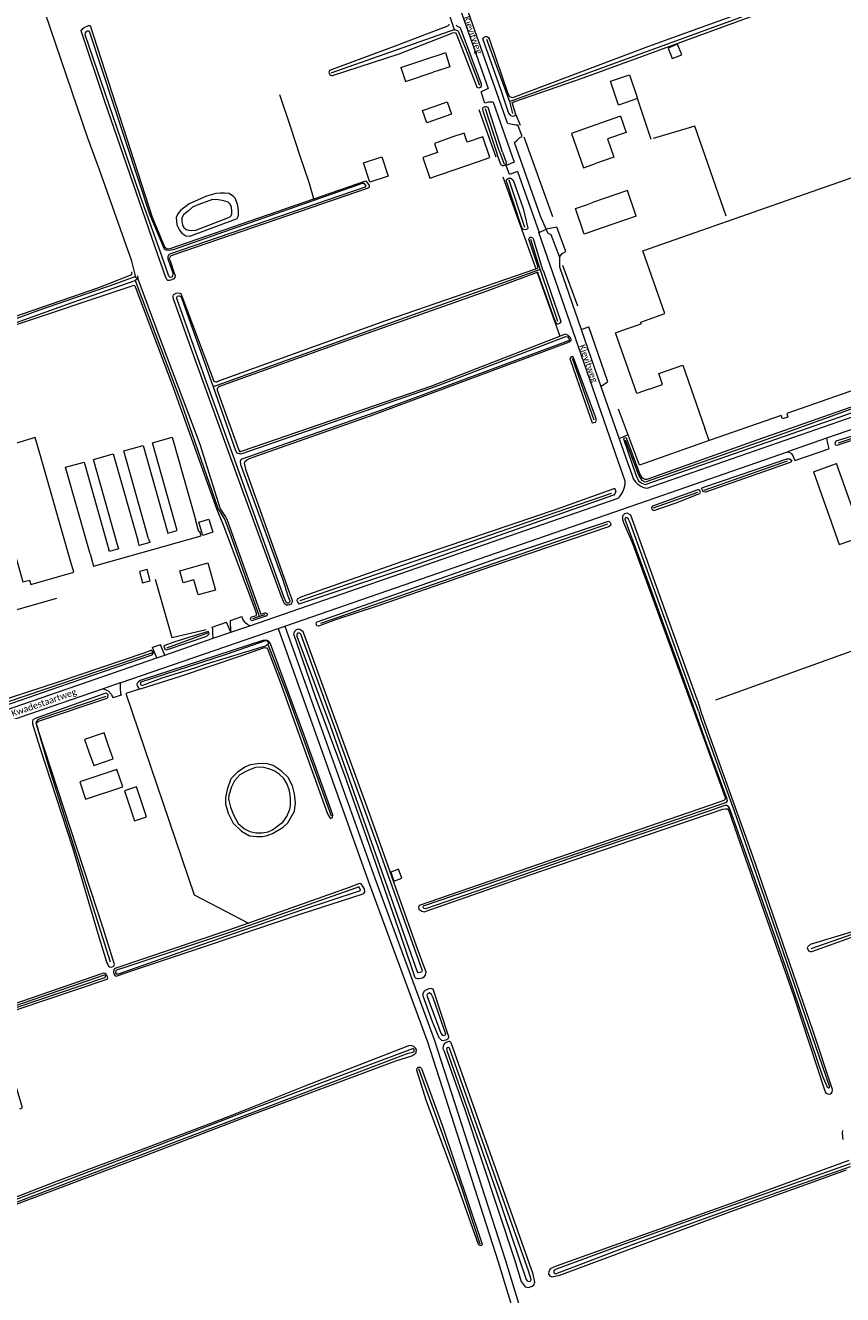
# Model space of a CAD drawing. Extents: x 177628 to 188968, y 384226 to 390673.
# Tile 307 of 393: x 183717 to 184034, y 388135 to 388627. Entities that reach past the tile are written whole.
import ezdxf

# ---------------------------------------------------------------- set-up
doc = ezdxf.new("R2010")
doc.units = 0
for name, color, linetype, lineweight in [('B01_D', 14, 'Continuous', 9), ('B01_F', 14, 'Continuous', 9), ('B01_T', 14, 'Continuous', 9), ('B02_F', 14, 'Continuous', 9), ('B02_T', 14, 'Continuous', 9), ('B04_F', 14, 'Continuous', 9), ('B11_F', 14, 'Continuous', 9), ('B11_S', 14, 'Continuous', 9), ('B14_F', 14, 'Continuous', 9), ('T02_F', 253, 'RASTER', 9), ('T03_F', 253, 'Continuous', 9), ('T04_F', 253, 'HAAG', 9), ('T04_T', 253, 'HAAG', 9), ('T05_F', 253, 'Continuous', 9), ('T07_F', 253, 'Continuous', 9), ('T09_F', 253, 'Continuous', 9), ('T22_F', 253, 'Continuous', 9), ('V00_F', 8, 'Continuous', 9), ('V00_T', 8, 'Continuous', 9), ('V06_F', 8, 'Continuous', 9), ('V06_T', 8, 'Continuous', 9), ('W01_F', 253, 'Continuous', 9), ('W06_F', 253, 'Continuous', 9), ('Z06', 7, 'Continuous', 9)]:
    doc.layers.add(name, color=color, linetype=linetype, lineweight=lineweight)
doc.styles.add('Legend', font='calibri.ttf')
doc.linetypes.add('HAAG', pattern='A,4,-1,[5,TOPOCAD.SHX,S=0.35,R=0,X=-0.35,Y=-0.35],-1', length=6)
doc.linetypes.add('RASTER', pattern='A,4,-1,[4,TOPOCAD.SHX,S=0.5,R=0,X=-0.5,Y=0],-1', length=6)

msp = doc.modelspace()

# ---------------------------------------------------------------- linework, layer by layer
at = {"layer": 'B01_D', "linetype": 'Continuous'}
msp.add_lwpolyline([(183780.849, 388416.887), (183787.582, 388418.803), (183790.591, 388408.223), (183783.857, 388406.307), (183782.175, 388412.222)], dxfattribs=at)
at = {"layer": 'B01_F', "linetype": 'Continuous'}
for points in [[(183947.776, 388592.145), (183933.447, 388587.146)], [(183945.272, 388576.297), (183938.104, 388573.796)], [(183782.175, 388412.222), (183778.069, 388411.054), (183776.743, 388415.718), (183780.849, 388416.887)]]:
    msp.add_lwpolyline(points, dxfattribs=at)
at = {"layer": 'B01_T', "linetype": 'Continuous'}
for points in [[(183882.371, 388583.971), (183875.548, 388581.582), (183876.746, 388578.13), (183871.036, 388576.149), (183873.84, 388568.068), (183892.351, 388574.5)], [(183892.351, 388574.5), (183897.08, 388576.119), (183894.321, 388584.193), (183888.284, 388582.127), (183887.1, 388585.587), (183882.371, 388583.971)], [(183933.447, 388587.146), (183928.726, 388585.499), (183933.383, 388572.149), (183938.104, 388573.796)], [(183741.868, 388422.222), (183743.215, 388417.449), (183785.007, 388429.244), (183784.529, 388430.935), (183784.124, 388430.821), (183782.759, 388435.651)], [(183748.948, 388348.089), (183747.305, 388352.815), (183739.744, 388350.187), (183741.382, 388345.471)], [(183741.382, 388345.471), (183743.289, 388340.112), (183750.808, 388342.728), (183748.948, 388348.089)]]:
    msp.add_lwpolyline(points, dxfattribs=at)
at = {"layer": 'B02_F', "linetype": 'Continuous'}
for points in [[(183862.478, 388611.117), (183873.437, 388614.738)], [(183864.284, 388605.652), (183875.104, 388609.228)], [(183950.51, 388563.311), (183936.926, 388558.614)], [(183953.948, 388553.368), (183940.366, 388548.67)]]:
    msp.add_lwpolyline(points, dxfattribs=at)
at = {"layer": 'B02_T', "linetype": 'Continuous'}
for points in [[(183873.437, 388614.738), (183878.176, 388616.304)], [(183879.982, 388610.84), (183875.104, 388609.228)], [(183875.888, 388596.074), (183880.53, 388597.717), (183882.21, 388592.972), (183877.421, 388591.278)], [(183877.421, 388591.278), (183872.641, 388589.587), (183870.962, 388594.33), (183875.888, 388596.074)], [(183965.014, 388515.564), (183956.473, 388539.925), (184057.715, 388575.301)], [(184057.715, 388575.301), (184062.405, 388576.939), (184084.202, 388514.52), (184081.169, 388513.462), (184083.157, 388507.771), (184080.103, 388506.704), (184082.056, 388501.115), (184012.352, 388476.773), (184012.829, 388475.352), (184010.757, 388474.626), (184010.229, 388476.032), (183982.229, 388466.254)], [(183935.026, 388557.957), (183936.926, 388558.614)], [(183938.465, 388548.012), (183933.741, 388546.378), (183930.301, 388556.322), (183935.026, 388557.957)], [(183940.366, 388548.67), (183938.465, 388548.012)], [(183958.892, 388486.22), (183954.168, 388484.56), (183945.884, 388508.129), (183950.591, 388509.784)], [(183950.591, 388509.784), (183955.853, 388511.627)], [(183958.892, 388486.22), (183964.167, 388488.037), (183962.688, 388492.289), (183972.043, 388495.542), (183980.571, 388471.001)], [(183982.229, 388466.254), (183980.571, 388471.001)], [(183734.177, 388419.972), (183722.579, 388460.328)], [(184022.7, 388454.108), (184031.71, 388457.291)], [(183718.353, 388412.103), (183718.826, 388410.44), (183735.535, 388415.19), (183734.177, 388419.972)], [(183754.57, 388331.891), (183752.253, 388338.565), (183737.919, 388333.77), (183740.151, 388327.093), (183754.57, 388331.891)]]:
    msp.add_lwpolyline(points, dxfattribs=at)
at = {"layer": 'B04_F', "linetype": 'Continuous'}
msp.add_lwpolyline([(183950.706, 388468.445), (183947.302, 388466.918)], dxfattribs=at)
at = {"layer": 'B11_F', "linetype": 'Continuous'}
for points in [[(183764.561, 388428.161), (183754.944, 388462.237), (183762.517, 388464.374), (183772.134, 388430.298), (183775.749, 388431.319), (183766.133, 388465.394), (183773.746, 388467.543), (183782.759, 388435.651)], [(183752.795, 388424.841), (183743.179, 388458.916), (183750.914, 388461.1), (183760.531, 388427.024)], [(183741.868, 388422.222), (183732.373, 388455.867), (183739.604, 388457.908), (183749.22, 388423.832)], [(183764.561, 388428.161), (183765.022, 388426.634), (183761.004, 388425.529), (183760.531, 388427.024)], [(183752.795, 388424.841), (183752.95, 388424.255), (183749.416, 388423.197), (183749.22, 388423.832)]]:
    msp.add_lwpolyline(points, dxfattribs=at)
at = {"layer": 'B11_S', "linetype": 'Continuous'}
msp.add_lwpolyline([(183947.776, 388592.145), (183949.965, 388585.871), (183942.804, 388583.373), (183945.272, 388576.297)], dxfattribs=at)
at = {"layer": 'B14_F', "linetype": 'Continuous'}
for points in [[(183970.005, 388620.073), (183966.28, 388618.619), (183967.855, 388614.585), (183971.58, 388616.039), (183970.005, 388620.073)], [(183878.176, 388616.304), (183879.893, 388616.849), (183881.61, 388611.365), (183879.982, 388610.84)], [(183862.478, 388611.117), (183864.284, 388605.652)], [(183954.437, 388598.982), (183947.061, 388596.483), (183943.932, 388605.719), (183951.308, 388608.218), (183954.437, 388598.982)], [(183855.182, 388576.366), (183857.618, 388568.868), (183850.503, 388566.556), (183848.067, 388574.054), (183855.182, 388576.366)], [(183953.948, 388553.368), (183950.51, 388563.311)], [(183955.853, 388511.627), (183955.644, 388512.152), (183965.014, 388515.564)], [(183722.579, 388460.328), (183720.546, 388467.403), (183704.243, 388462.501), (183702.971, 388466.736), (183699.37, 388465.55), (183700.171, 388462.43), (183699.881, 388462.357), (183701.941, 388459.053), (183702.258, 388459.151), (183715.836, 388411.387), (183718.353, 388412.103)], [(184041.825, 388428.978), (184031.71, 388457.291)], [(184022.7, 388454.108), (184032.74, 388425.864), (184041.825, 388428.978)], [(183784.051, 388434.554), (183787.964, 388435.758), (183789.531, 388430.666), (183785.618, 388429.462), (183784.051, 388434.554)], [(183764.07, 388416.191), (183761.13, 388415.419), (183762.282, 388411.031), (183765.222, 388411.803), (183764.07, 388416.191)], [(183759.856, 388331.816), (183755.218, 388330.262), (183759.13, 388318.586), (183763.768, 388320.14), (183759.856, 388331.816)], [(183858.588, 388298.739), (183859.832, 388295.226), (183862.908, 388296.321), (183861.664, 388299.834), (183858.588, 388298.739)]]:
    msp.add_lwpolyline(points, dxfattribs=at)
at = {"layer": 'T02_F', "linetype": 'RASTER'}
msp.add_lwpolyline([(183761.494, 388369.904), (183755.821, 388368.021), (183782.302, 388289.862), (183803.45, 388278.88)], dxfattribs=at)
at = {"layer": 'T03_F', "linetype": 'Continuous'}
msp.add_lwpolyline([(183959.682, 388583.157), (183954.437, 388598.982)], dxfattribs=at)
at = {"layer": 'T04_F', "linetype": 'HAAG'}
for points in [[(183907.173, 388592.872), (183908.869, 388588.725)], [(183988.884, 388553.347), (183976.669, 388588.298), (183960.488, 388583.536)], [(183921.505, 388553.052), (183910.391, 388583.979)], [(183912.189, 388544.182), (183915.72, 388533.74)], [(183925.265, 388534.385), (183931.15, 388518.583)], [(183767.202, 388412.486), (183773.672, 388389.845), (183786.985, 388392.958)], [(183728.853, 388404.923), (183677.01, 388390.208)]]:
    msp.add_lwpolyline(points, dxfattribs=at)
at = {"layer": 'T04_T', "linetype": 'HAAG'}
for points in [[(183892.818, 388594.769), (183899.399, 388576.366)], [(183902.171, 388568.615), (183914.944, 388532.895)], [(183915.454, 388531.468), (183924.262, 388506.837)]]:
    msp.add_lwpolyline(points, dxfattribs=at)
at = {"layer": 'T05_F', "linetype": 'Continuous'}
msp.add_lwpolyline([(183982.229, 388466.254), (183955.151, 388456.669), (183946.977, 388478.411)], dxfattribs=at)
at = {"layer": 'T07_F', "linetype": 'Continuous'}
for points in [[(183759.651, 388529.735), (183758.125, 388535.925), (183745.557, 388571.355), (183741.017, 388583.678), (183720.253, 388644.572), (183710.648, 388670.661), (183708.619, 388675.659), (183705.473, 388684.433), (183699.711, 388701.513), (183688.875, 388732.626), (183686.197, 388740.579), (183682.716, 388752.826), (183678.806, 388764.452), (183674.898, 388776.566)], [(183883.426, 388625.729), (183882.81, 388627.293), (183878.034, 388641.948)], [(183904.663, 388597.929), (183954.423, 388615.999), (184016.586, 388638.794)], [(183883.426, 388625.729), (183882.823, 388625.548), (183881.264, 388625.078), (183835.401, 388608.827)], [(183884.834, 388625.235), (183887.59, 388618.417), (183893.017, 388604.21)], [(183895.736, 388622.137), (183896.099, 388621.437)], [(183896.099, 388621.437), (183896.226, 388621.088)], [(183896.226, 388621.088), (183904.663, 388597.929)], [(183828.704, 388560.104), (183826.938, 388566.399), (183823.402, 388576.693), (183819.809, 388587.797), (183815.533, 388600.432)], [(183904.663, 388597.929), (183905.927, 388593.237)], [(183900.672, 388578.75), (183895.372, 388595.065)], [(183900.672, 388578.75), (183902.617, 388573.583)], [(183910.634, 388548.924), (183904.629, 388567.323)], [(183828.846, 388559.597), (183828.704, 388560.104)], [(183916.616, 388532.66), (183912.947, 388544.294)], [(183916.616, 388532.66), (183901.283, 388527.118), (183867.313, 388515.057), (183789.622, 388487.081)], [(183916.828, 388531.987), (183916.616, 388532.66)], [(183923.492, 388512.49), (183916.828, 388531.987)], [(183759.408, 388528.44), (183777.107, 388481.433), (183791.543, 388440.016)], [(183937.533, 388474.177), (183929.239, 388498.062)], [(184054.535, 388484.595), (184011.217, 388468.961), (183968.084, 388453.896), (183957.452, 388450.134), (183956.204, 388450.762), (183954.91, 388452.779), (183949.81, 388466.388)], [(184032.4, 388465.355), (184061.351, 388474.963)], [(183980.276, 388447.037), (184012.631, 388458.381)], [(183823.462, 388404.106), (183923.269, 388438.61), (183944.35, 388445.828)], [(183960.56, 388440.125), (183977.873, 388446.283)], [(183807.622, 388397.919), (183796.674, 388429.185), (183794.155, 388435.7), (183792.681, 388438.314), (183791.879, 388439.43), (183791.543, 388440.016)], [(183831.537, 388395.342), (183942.882, 388433.988)], [(183807.622, 388397.919), (183804.988, 388397.013)], [(183809.791, 388398.665), (183807.622, 388397.919)], [(183771.622, 388385.803), (183787.617, 388391.576)], [(183810.927, 388387.196), (183818.605, 388367.156), (183835.462, 388320.617)], [(183984.787, 388365.661), (184052.139, 388389.837)], [(183669.653, 388351.671), (183689.89, 388358.115), (183724.769, 388369.847), (183766.214, 388383.972)], [(183721.131, 388356.169), (183720.987, 388356.664), (183721.034, 388356.981), (183721.491, 388357.884), (183722.455, 388358.338), (183748.112, 388367.003)], [(183721.774, 388353.956), (183721.131, 388356.169)], [(183749.791, 388263.742), (183726.029, 388339.312), (183721.774, 388353.956)], [(184050.965, 388279.12), (184021.752, 388268.921)], [(183893.38, 388154.283), (183886.077, 388176.377), (183876.276, 388203.815), (183869.477, 388222.348)]]:
    msp.add_lwpolyline(points, dxfattribs=at)
at = {"layer": 'T07_F', "linetype": 'Continuous', "extrusion": (0, 0, -1)}
msp.add_arc((-183883.43, 388623.487), 2.242, 89.9004, 128.76667, dxfattribs=at)
at = {"layer": 'T09_F', "linetype": 'Continuous'}
for points in [[(184014.332, 388639.479), (183958.743, 388619.184), (183905.824, 388599.348), (183904.841, 388599.675), (183904.155, 388600.805), (183897.152, 388621.449)], [(183907.173, 388592.872), (183905.986, 388596.551), (183905.694, 388597.307), (183906.366, 388597.781), (183933.3, 388607.028), (184015.929, 388637.365)], [(183771.321, 388529.562), (183767.167, 388541.291), (183747.59, 388597.886), (183738.484, 388625.272), (183739.129, 388626.244), (183739.644, 388626.654), (183741.289, 388627.359), (183741.91, 388627.374), (183765.998, 388552.923), (183770.727, 388541.466), (183771.869, 388540.656), (183772.95, 388540.781), (183828.704, 388560.104)], [(183880.609, 388627.087), (183860.934, 388619.637), (183834.898, 388609.877)], [(183835.97, 388607.933), (183861.942, 388616.403), (183882.678, 388624.493)], [(183884.243, 388623.635), (183891.844, 388603.827)], [(183893.822, 388604.652), (183885.962, 388625.727)], [(183897.152, 388621.449), (183896.768, 388622.308)], [(183894.361, 388621.908), (183894.898, 388620.569)], [(183894.898, 388620.569), (183901.21, 388602.621), (183904.321, 388593.397), (183905.038, 388592.56), (183905.909, 388592.237), (183906.498, 388592.285), (183906.957, 388592.495), (183907.173, 388592.872)], [(183896.425, 388595.538), (183895.696, 388595.83), (183895.123, 388595.757), (183894.393, 388595.444), (183894.195, 388595.1), (183894.321, 388594.204), (183899.981, 388577.377)], [(183902.023, 388578.252), (183896.425, 388595.538)], [(183902.023, 388578.252), (183903.455, 388574.234)], [(183901.398, 388573.377), (183899.981, 388577.377)], [(183910.019, 388556.382), (183911.844, 388548.703), (183911.688, 388548.463), (183910.885, 388548.119), (183910.073, 388548.203), (183909.385, 388549.203), (183903.411, 388567.364), (183903.755, 388567.77), (183904.484, 388568.083), (183905.266, 388568.073), (183906.079, 388567.385), (183910.019, 388556.382)], [(183828.704, 388560.104), (183848.947, 388567.12), (183850.213, 388565.229), (183850.177, 388564.514), (183849.403, 388564.087), (183774.001, 388538.184), (183773.122, 388537.798), (183772.651, 388536.806), (183772.991, 388535.981), (183774.589, 388531.185)], [(183780.383, 388558.174), (183778.71, 388556.879), (183776.947, 388555.584), (183775.938, 388554.249), (183775.327, 388552.828), (183775.425, 388551.367), (183775.611, 388550.04), (183776.555, 388547.921), (183777.492, 388546.777), (183779.094, 388545.68), (183780.599, 388545.646), (183798.403, 388552.192), (183798.977, 388552.505), (183799.457, 388553.527), (183799.537, 388554.767), (183799.487, 388555.696), (183799.438, 388556.316), (183799.298, 388557.466), (183798.892, 388558.659), (183798.172, 388560.292), (183797.548, 388560.952), (183795.902, 388562.137), (183794.13, 388562.258), (183792.492, 388562.247), (183790.766, 388562.147), (183787.142, 388561.149), (183780.383, 388558.174)], [(183913.858, 388544.702), (183917.546, 388532.584)], [(183915.695, 388533.417), (183915.72, 388533.74)], [(183697.596, 388509.238), (183745.335, 388525.637), (183757.453, 388530.519), (183758.048, 388530.888), (183758.067, 388531.707)], [(183760.32, 388530.264), (183760.389, 388528.998), (183769.48, 388504.574), (183784.487, 388464.813), (183792.329, 388439.787)], [(183774.589, 388531.185), (183774.905, 388530.359), (183774.907, 388530.014), (183774.772, 388529.53), (183774.465, 388529.08), (183773.261, 388528.52), (183772.744, 388528.447), (183772.088, 388528.443), (183771.776, 388528.648), (183771.321, 388529.562)], [(183791.447, 388489.284), (183856.693, 388512.799), (183914.944, 388532.894)], [(183915.103, 388531.429), (183895.862, 388524.258), (183844.692, 388506.14), (183791.789, 388487.12)], [(183914.944, 388532.894), (183915.401, 388533.052)], [(183916.171, 388530.354), (183915.91, 388531.365)], [(183917.546, 388532.584), (183917.775, 388532.251), (183918.056, 388531.594), (183924.614, 388512.475), (183924.176, 388511.683), (183923.52, 388511.401), (183923.092, 388511.391), (183922.248, 388513.36), (183916.171, 388530.354)], [(183791.242, 388439.31), (183773.768, 388488.145), (183759.684, 388525.556), (183759.255, 388526.287), (183758.734, 388526.49), (183758.462, 388526.371), (183709.347, 388509.908)], [(183774.41, 388520.837), (183774.198, 388521.63), (183774.194, 388522.251), (183774.294, 388522.838), (183774.533, 388523.15), (183775.255, 388523.5), (183775.876, 388523.608), (183776.739, 388523.51), (183777.085, 388523.305), (183777.555, 388522.33)], [(183816.133, 388405.929), (183799.121, 388452.291), (183781.094, 388501.964), (183774.41, 388520.837)], [(183777.555, 388522.33), (183789.917, 388489.312)], [(183799.965, 388461.923), (183800.478, 388462.148), (183801.023, 388462.299), (183874.529, 388487.546), (183924.262, 388506.837)], [(183924.262, 388506.837), (183926.422, 388507.683), (183927.33, 388507.207), (183928.082, 388506.488), (183928.509, 388505.714), (183928.546, 388505.032), (183927.91, 388504.49), (183927.177, 388504.169), (183850.609, 388475.745), (183804.283, 388459.448), (183803.697, 388459.191), (183802.703, 388458.667), (183801.92, 388458.062), (183801.714, 388457.535), (183801.903, 388456.307), (183802.239, 388455.144), (183819.146, 388407.426)], [(183934.257, 388480.518), (183936.843, 388473.078), (183938.072, 388473.433), (183938.437, 388474.193), (183938.155, 388475.454), (183929.461, 388498.752), (183929.117, 388498.95), (183928.607, 388498.731), (183928.18, 388498.116), (183934.257, 388480.518)], [(183791.207, 388485.864), (183799.634, 388462.477), (183799.965, 388461.923)], [(184054.764, 388485.362), (184000.756, 388466.42), (183978.941, 388458.606), (183958.009, 388451.169), (183957.399, 388451.182), (183956.318, 388451.653), (183955.263, 388453.344), (183950.361, 388466.572), (183950.122, 388467.129), (183949.791, 388467.261), (183949.147, 388467.095), (183948.982, 388466.969), (183953.904, 388452.541), (183954.74, 388450.592), (183956.066, 388449.677), (183957.372, 388449.193), (184033.073, 388475.496), (184054.916, 388483.307)], [(184044.954, 388470.171), (184031.464, 388466.011), (184030.957, 388465.129), (184031.171, 388464.631), (184031.954, 388464.524), (184032.293, 388464.595), (184061.382, 388474.19), (184061.818, 388474.377), (184062.174, 388474.751), (184062.299, 388475.321), (184061.943, 388475.98), (184044.954, 388470.171)], [(184000.381, 388455.045), (184012.41, 388459.169), (184013.568, 388459.223), (184014.289, 388458.573), (184013.764, 388457.905), (184013.292, 388457.629), (183980.757, 388446.262), (183979.974, 388446.369), (183979.644, 388446.965), (183979.297, 388447.775), (183980.143, 388448.212), (184000.381, 388455.045)], [(183862.384, 388419.06), (183823.717, 388405.422), (183822.283, 388404.706), (183822.151, 388404.211), (183822.504, 388403.405), (183822.94, 388402.81), (183823.485, 388402.962), (183865.217, 388416.982), (183945.286, 388445.194), (183945.465, 388445.185), (183946.073, 388446.588), (183945.88, 388447.027), (183945.55, 388447.582), (183945.225, 388447.526), (183922.859, 388439.553), (183862.384, 388419.06)], [(183969.485, 388442.093), (183977.57, 388445.264), (183978.629, 388445.718), (183978.932, 388446.217), (183978.772, 388446.591), (183978.38, 388447.16), (183977.863, 388447.16), (183960.296, 388440.809), (183959.806, 388440.23), (183960.038, 388439.518), (183960.804, 388439.108), (183969.485, 388442.093)], [(183792.329, 388439.787), (183794.253, 388437.08)], [(183806.328, 388399.578), (183793.637, 388433.461), (183791.242, 388439.31)], [(183853.397, 388401.99), (183837.138, 388396.676), (183830.509, 388394.211), (183829.959, 388394.352), (183829.618, 388395.148), (183829.754, 388395.62), (183829.991, 388395.948), (183900.218, 388420.557), (183942.771, 388434.846), (183943.271, 388434.91), (183943.671, 388434.591), (183943.948, 388434.032), (183944.021, 388433.423), (183943.817, 388433.109), (183943.116, 388432.809), (183897.732, 388417.306), (183853.397, 388401.99)], [(183977.797, 388365.23), (183977.557, 388365.791), (183951.857, 388437.262), (183950.414, 388438.046), (183949.31, 388437.867), (183948.562, 388437.03), (183948.571, 388435.632), (183948.99, 388434.484), (183952.66, 388426.096), (183975.313, 388363.796), (183988.506, 388327.691), (183988.471, 388327.085), (183987.954, 388326.569), (183986.058, 388325.829), (183869.666, 388285.813), (183869.346, 388285.012), (183869.488, 388284.335), (183870.717, 388283.534), (183871.643, 388283.267), (183912.37, 388297.556), (183987.483, 388323.194), (183988.614, 388323.31), (183989.308, 388323.239), (183989.843, 388322.509), (183996.283, 388303.873), (184015.017, 388250.886)], [(183795.398, 388434.722), (183807.884, 388399.473)], [(183817.271, 388403.149), (183816.133, 388405.929)], [(183819.146, 388407.426), (183820.342, 388404.355)], [(183804.706, 388397.806), (183806.549, 388398.368)], [(183810.107, 388398.03), (183805.122, 388396.345)], [(183808.351, 388398.918), (183809.778, 388399.353)], [(183774.434, 388387.974), (183770.917, 388386.756), (183770.544, 388386.376), (183770.91, 388385.294), (183771.165, 388385.082), (183771.451, 388385.046), (183771.989, 388385.174), (183787.177, 388390.322), (183788.066, 388391.252), (183787.978, 388391.699), (183787.779, 388392.152), (183774.434, 388387.974)], [(183863.714, 388270.496), (183867.79, 388258.265), (183868.159, 388257.669), (183869.168, 388257.424), (183869.555, 388257.401), (183870.878, 388257.743), (183871.628, 388258.102), (183872.082, 388258.711), (183872.305, 388259.862), (183868.62, 388270.037), (183851.007, 388319.641), (183825.243, 388390.278), (183824.569, 388392.024), (183823.337, 388392.965), (183822.66, 388393.051), (183821.868, 388392.787), (183821.273, 388392.155), (183820.846, 388391.218), (183829.42, 388366.562), (183840.829, 388335.999), (183851.651, 388305.223), (183863.714, 388270.496)], [(183800.463, 388382.711), (183809.539, 388385.935), (183810.053, 388385.849), (183810.583, 388385.808), (183815.574, 388372.831), (183834.045, 388321.311), (183834.938, 388319.803), (183835.156, 388319.65), (183835.524, 388319.642), (183835.852, 388319.796), (183836.049, 388320.072), (183836.114, 388320.94), (183824.842, 388352.33), (183811.884, 388387.295), (183811.533, 388388.04), (183811.013, 388388.524), (183810.371, 388388.804), (183808.939, 388388.674), (183761.318, 388373.134), (183760.627, 388372.59), (183760.281, 388372.245), (183760.092, 388371.718), (183760.21, 388371.082), (183760.649, 388370.306), (183760.964, 388369.945), (183761.494, 388369.904)], [(183678.219, 388355.5), (183669.849, 388352.909), (183668.853, 388352.472), (183668.42, 388352.228), (183668.097, 388351.979), (183668.14, 388351.511), (183668.319, 388351.104), (183668.548, 388350.826), (183669.205, 388350.682), (183669.814, 388350.895), (183690.93, 388357.185), (183729.795, 388370.664), (183765.967, 388383.017), (183766.448, 388383.768), (183766.269, 388384.176), (183766.025, 388384.609), (183765.75, 388384.867), (183765.413, 388384.773), (183762.772, 388383.776), (183729.462, 388372.409), (183704.335, 388364.306), (183678.219, 388355.5)], [(183761.494, 388369.904), (183776.988, 388374.807), (183800.463, 388382.711)], [(183721.131, 388356.169), (183721.229, 388356.776), (183721.906, 388357.35), (183748.185, 388366.102), (183748.647, 388366.357), (183748.817, 388366.692), (183748.89, 388367.309), (183748.723, 388367.74), (183748.292, 388368.192), (183747.568, 388368.106), (183720.513, 388358.296), (183719.707, 388357.843), (183719.504, 388357.346), (183719.508, 388356.256), (183722.379, 388347.159), (183735.056, 388308.31), (183744.939, 388274.845), (183748.451, 388263.537), (183748.759, 388262.808), (183749.099, 388262.24), (183749.461, 388261.937), (183750.108, 388261.878), (183750.492, 388261.914), (183750.804, 388262.024), (183751.198, 388262.502), (183751.323, 388262.852), (183746.976, 388276.934), (183721.774, 388353.956)], [(183979.356, 388360.217), (183977.797, 388365.23)], [(183721.131, 388356.169), (183721.232, 388355.612), (183721.774, 388353.956)], [(184015.017, 388250.886), (184026.964, 388214.246), (184027.552, 388212.875), (184028.745, 388212.501), (184029.484, 388212.671), (184030.009, 388213.339), (184030.071, 388214.398), (184022.553, 388236.925), (183999.204, 388304.977), (183979.356, 388360.217)], [(183816.875, 388316.226), (183818.667, 388317.908), (183820.246, 388320.583), (183821.246, 388322.402), (183821.599, 388325.591), (183821.254, 388329.179), (183820.529, 388332.26), (183818.791, 388335.482), (183816.096, 388338.108), (183812.96, 388340.125), (183810.221, 388340.836), (183806.962, 388340.719), (183804.081, 388340.344), (183801.923, 388339.435), (183798.943, 388337.338), (183796.53, 388334.889), (183795.11, 388330.796), (183794.462, 388327.614), (183794.494, 388325.153), (183795.473, 388321.609), (183797.461, 388317.703), (183800.645, 388314.58), (183803.758, 388312.844), (183806.565, 388312.529), (183808.878, 388312.49), (183810.627, 388312.951), (183812.737, 388313.728), (183816.875, 388316.226)], [(183795.676, 388276.132), (183751.891, 388261.491), (183751.309, 388261.18), (183751.097, 388260.934), (183751.025, 388259.698), (183751.274, 388259.015), (183751.499, 388258.538), (183752.053, 388258.29), (183758.336, 388260.488), (183787.126, 388270.17), (183824.189, 388282.696), (183847.49, 388290.117), (183848.132, 388290.456), (183848.617, 388291.049), (183848.451, 388292.173), (183847.414, 388293.832), (183847.128, 388294.207), (183846.451, 388294.252), (183842.525, 388292.692), (183803.45, 388278.88)], [(183803.45, 388278.88), (183795.676, 388276.132)], [(184036.028, 388275.02), (184021.398, 388270.592), (184020.366, 388269.559), (184020.259, 388269.292), (184020.802, 388268.197), (184021.514, 388267.912), (184022.093, 388267.939), (184051.013, 388278.272), (184051.512, 388278.486), (184051.939, 388279.038), (184051.877, 388279.528), (184051.44, 388280.374), (184036.028, 388275.02)], [(183713.583, 388245.396), (183748.476, 388257.118), (183748.613, 388257.291), (183748.723, 388257.598), (183748.675, 388258.086), (183748.197, 388259.098), (183747.733, 388259.389), (183746.909, 388259.437), (183746.358, 388259.214), (183705.439, 388245.14)], [(183874.726, 388240.757), (183877.259, 388234.497), (183878.482, 388233.401), (183880.174, 388233.674), (183880.979, 388234.17), (183881.201, 388234.793), (183875.042, 388253.289), (183874.342, 388253.516), (183873.378, 388253.479), (183872.5, 388253.065), (183871.536, 388252.501), (183871.064, 388251.583), (183871.055, 388250.637), (183874.726, 388240.757)], [(183906.689, 388148.326), (183909.229, 388139.822), (183910.841, 388137.784), (183912.07, 388137.499), (183913.467, 388138.024), (183914.224, 388138.496), (183914.562, 388139.601), (183913.894, 388142.708), (183882.065, 388232.432), (183881.549, 388232.949), (183881.157, 388233.002), (183880.133, 388232.637), (183879.367, 388232.014), (183878.922, 388231.159), (183878.869, 388230.25), (183879.296, 388229.253), (183887.349, 388206.513), (183906.689, 388148.326)], [(183697.361, 388163.895), (183761.37, 388187.928), (183803.837, 388204.206), (183860.547, 388225.416), (183866.752, 388227.468), (183868.336, 388228.434), (183868.508, 388228.842), (183868.558, 388229.74), (183868.205, 388230.411), (183867.586, 388231.029), (183866.884, 388231.281), (183866.018, 388231.419), (183864.861, 388231.092), (183825.27, 388215.588), (183795.444, 388203.78), (183763.83, 388191.747), (183728.402, 388178.534), (183697.362, 388166.517)], [(183892.738, 388154.201), (183882.985, 388181.614), (183872.346, 388210.151), (183868.783, 388221.906)], [(183870.502, 388222.473), (183878.628, 388200.49), (183894.011, 388154.649)], [(184034.214, 388194.869), (184033.938, 388197.407), (184034.116, 388198.368)], [(184035.374, 388183.044), (183990.498, 388166.902), (183924.093, 388142.12), (183921.262, 388141.496), (183920.461, 388141.817), (183920.024, 388142.663), (183920.149, 388143.749), (183920.576, 388144.818), (183922.944, 388145.833), (183996.926, 388172.388), (184036.54, 388186.864)]]:
    msp.add_lwpolyline(points, dxfattribs=at)
at = {"layer": 'T09_F', "linetype": 'Continuous', "extrusion": (0, 0, -1)}
for centre, radius, start, end in [((-183880.451, 388627.778), 0.709, 170.14471, 257.10506), ((-183888.848, 388633.166), 7.504, 300.10271, 310.71346), ((-183883.173, 388623.539), 1.075, 62.5924, 174.87448), ((-183895.613, 388621.817), 1.255, 4.17659, 156.95281), ((-183902.33, 388574.037), 1.142, 170.05327, 324.71096), ((-183913.062, 388544.318), 0.884, 351.11623, 154.27348), ((-183786.183, 388431.704), 9.696, 146.33135, 161.86799), ((-183818.719, 388403.975), 1.667, 166.81223, 330.30731), ((-183804.926, 388397.079), 0.76, 255.04119, 73.17163), ((-183809.928, 388398.688), 0.682, 77.29197, 254.77824), ((-183869.659, 388222.139), 0.907, 345.10312, 158.38733), ((-183893.381, 388154.407), 0.675, 159.02107, 342.20248)]:
    msp.add_arc(centre, radius, start, end, dxfattribs=at)
at = {"layer": 'T09_F', "linetype": 'Continuous'}
for centre, radius, start, end in [((183884.788, 388625.52), 1.192, 10.02711, 75.64245), ((183835.827, 388609.122), 1.197, 140.89025, 276.85798), ((183892.828, 388604.25), 1.072, 203.27526, 22.0056), ((183915.296, 388533.438), 0.4, 285.2568, 357.04174), ((183915.413, 388530.235), 1.234, 88.11262, 104.56776), ((183915.416, 388530.237), 1.231, 66.32793, 88.21565), ((183790.703, 388490.426), 1.363, 234.80192, 303.10122), ((183793.463, 388485.581), 2.274, 137.41602, 172.86025), ((183802.649, 388398.281), 3.901, 1.27891, 19.42244), ((183809.029, 388399.963), 1.246, 203.15113, 237.00616)]:
    msp.add_arc(centre, radius, start, end, dxfattribs=at)
at = {"layer": 'T22_F', "linetype": 'Continuous'}
for points in [[(183895.205, 388597.245), (183893.663, 388601.62)], [(183909.596, 388584.233), (183907.997, 388588.763)], [(183904.675, 388569.549), (183903.466, 388572.977)], [(183926.622, 388539.615), (183923.076, 388549.081)], [(183942.925, 388489.069), (183935.498, 388510.465)], [(184015.519, 388458.496), (184028.688, 388463.055)], [(183789.324, 388393.865), (183794.871, 388395.778)], [(183796.462, 388396.355), (183800.844, 388397.944)], [(183769.289, 388386.952), (183766.138, 388385.865)], [(183753.958, 388367.48), (183750.705, 388366.374)]]:
    msp.add_lwpolyline(points, dxfattribs=at)
at = {"layer": 'V00_F', "linetype": 'Continuous'}
for points in [[(184027.82, 388467.127), (184028.178, 388465.092), (184028.688, 388463.055)], [(184012.653, 388461.877), (184014.051, 388461.318), (184014.828, 388460.106), (184015.519, 388458.496)], [(183796.526, 388391.835), (183794.871, 388395.778)], [(183796.526, 388391.835), (183796.462, 388396.355)], [(183801.209, 388396.959), (183800.844, 388397.944)], [(183789.704, 388389.481), (183789.598, 388391.636), (183789.585, 388393.099), (183789.324, 388393.865)], [(183767.747, 388381.905), (183766.138, 388385.865)], [(183770.935, 388383.005), (183769.289, 388386.952)], [(183753.611, 388372.207), (183753.538, 388370.16), (183753.727, 388368.107), (183753.958, 388367.48)], [(183746.996, 388369.927), (183748.972, 388369.041), (183750.226, 388367.62), (183750.705, 388366.374)]]:
    msp.add_lwpolyline(points, dxfattribs=at)
at = {"layer": 'V00_F', "linetype": 'Continuous', "extrusion": (0, 0, -1)}
msp.add_arc((-183805.571, 388398.834), 4.748, 290.55813, 336.74405, dxfattribs=at)
at = {"layer": 'V00_T', "linetype": 'Continuous'}
for points in [[(183916.198, 388547.023), (183919.002, 388548.341), (183919.531, 388546.911), (183920.762, 388546.191), (183924.092, 388537.441)], [(183949.68, 388450.546), (183946.936, 388458.192), (183916.152, 388547.001), (183916.198, 388547.023)], [(183924.092, 388537.441), (183924.102, 388533.751), (183932.547, 388509.424)], [(183932.547, 388509.424), (183940.225, 388487.306)], [(183958.115, 388447.769), (184035.587, 388474.631), (184045.891, 388478.171), (184094.351, 388494.989)], [(184095.805, 388490.66), (184027.82, 388467.127)], [(183940.225, 388487.306), (183947.302, 388466.918)], [(183947.302, 388466.918), (183950.488, 388457.74), (183952.665, 388451.595)], [(184027.82, 388467.127), (184012.653, 388461.877)], [(183753.611, 388372.207), (183814.892, 388393.333), (183954.903, 388441.886), (184012.653, 388461.877)], [(183803.904, 388394.388), (183946.948, 388443.887)], [(183789.704, 388389.481), (183796.526, 388391.835)], [(183796.526, 388391.835), (183803.904, 388394.388)], [(183770.935, 388383.005), (183789.704, 388389.481)], [(183681.286, 388352.074), (183767.747, 388381.905)], [(183767.747, 388381.905), (183770.935, 388383.005)], [(183753.611, 388372.207), (183746.996, 388369.927)], [(183746.996, 388369.927), (183685.503, 388348.732)]]:
    msp.add_lwpolyline(points, dxfattribs=at)
for centre, radius, start, end in [((183939.961, 388450.643), 9.719, 315.96083, 359.42525), ((183959.231, 388455.154), 7.469, 208.45632, 261.40457)]:
    msp.add_arc(centre, radius, start, end, dxfattribs=at)
at = {"layer": 'V06_F', "linetype": 'Continuous'}
for points in [[(183896.492, 388602.915), (183895.154, 388602.25), (183893.663, 388601.62)], [(183898.372, 388597.583), (183896.551, 388597.576), (183895.205, 388597.245)], [(183903.982, 388589.523), (183907.123, 388588.779), (183907.997, 388588.763)], [(183906.662, 388581.931), (183907.639, 388582.926), (183908.781, 388583.859), (183909.596, 388584.233)], [(183906.553, 388574.38), (183903.466, 388572.977)], [(183907.84, 388570.729), (183904.675, 388569.549)], [(183923.076, 388549.081), (183919.002, 388548.341), (183916.769, 388553.301)], [(183924.092, 388537.441), (183925.14, 388538.878), (183926.622, 388539.615)], [(183932.547, 388509.424), (183935.498, 388510.465)], [(183940.225, 388487.306), (183942.387, 388488.844), (183942.925, 388489.069)], [(183814.893, 388393.33), (183849.845, 388295.384), (183872.885, 388232.803), (183900.325, 388147.466), (183914.947, 388099.608), (183940.518, 388024.622), (183952.133, 387996.444), (183960.998, 387966.732), (183966.329, 387949.378), (184008.691, 387827.75)], [(183817.537, 388394.25), (183852.477, 388296.338), (183875.532, 388233.715), (183902.996, 388148.302), (183917.611, 388100.468), (183943.139, 388025.608), (183954.774, 387997.382), (183963.614, 387967.978), (183969.039, 387950.318), (184011.401, 387828.69)]]:
    msp.add_lwpolyline(points, dxfattribs=at)
at = {"layer": 'V06_T', "linetype": 'Continuous'}
for points in [[(183847.314, 388742.395), (183896.492, 388602.915)], [(183903.982, 388589.523), (183866.487, 388695.733)], [(183898.372, 388597.583), (183906.553, 388574.38)], [(183916.769, 388553.301), (183906.662, 388581.931)], [(183907.84, 388570.729), (183916.198, 388547.023)]]:
    msp.add_lwpolyline(points, dxfattribs=at)
at = {"layer": 'W01_F', "linetype": 'Continuous'}
for points in [[(183772.448, 388530.111), (183769.814, 388537.54), (183761.428, 388561.009), (183753.999, 388582.991), (183739.92, 388623.788), (183740.143, 388624.496), (183740.614, 388625.16), (183740.934, 388625.3), (183741.338, 388625.249), (183741.626, 388624.765), (183765.073, 388553.914), (183770.595, 388540.628), (183770.899, 388540.456), (183771.451, 388540.241), (183772.45, 388540.221), (183774.246, 388540.475), (183828.846, 388559.597)], [(183828.846, 388559.597), (183847.618, 388566.171), (183848.214, 388566.204), (183848.938, 388565.073), (183848.731, 388564.677), (183772.748, 388538.674), (183772.384, 388538.286), (183772.097, 388537.55), (183772.058, 388536.77), (183774.091, 388531.02)], [(183789.405, 388559.828), (183784.105, 388557.845), (183781.632, 388556.81), (183780.223, 388555.605), (183778.11, 388553.865), (183777.453, 388552.709), (183777.46, 388551.602), (183777.599, 388550.718), (183777.826, 388549.834), (183778.32, 388548.907), (183779.165, 388548.204), (183780.097, 388547.989), (183781.293, 388547.864), (183782.93, 388547.964), (183795.385, 388552.695), (183796.444, 388553.189), (183796.925, 388554.122), (183796.96, 388555.45), (183796.774, 388556.91), (183796.324, 388558.014), (183795.433, 388558.849), (183793.835, 388559.326), (183791.707, 388559.755), (183789.405, 388559.828)], [(183759.651, 388529.735), (183758.852, 388529.709), (183751.561, 388526.998), (183721.853, 388516.778), (183697.908, 388507.951)], [(183759.651, 388529.735), (183760.011, 388529.407), (183760.144, 388528.979), (183759.977, 388528.744), (183759.408, 388528.44)], [(183772.448, 388530.111), (183772.725, 388529.837), (183773.106, 388529.736), (183773.591, 388529.837), (183773.829, 388529.948), (183774.069, 388530.191), (183774.091, 388531.02)], [(183701.287, 388507.758), (183734.967, 388519.882), (183759.408, 388528.44)], [(183775.548, 388521.366), (183775.544, 388521.918), (183775.646, 388522.195), (183775.818, 388522.299), (183776.369, 388522.476), (183776.817, 388522.479), (183777.026, 388522.238), (183777.401, 388521.654)], [(183817.102, 388405.543), (183797.448, 388460.443), (183786.542, 388490.355), (183775.548, 388521.366)], [(183777.401, 388521.654), (183789.622, 388487.081)], [(183789.622, 388487.081), (183798.358, 388462.367), (183798.879, 388461.528), (183800.267, 388461.145), (183800.991, 388461.234), (183877.053, 388487.576), (183926.575, 388506.625), (183927.255, 388506.466), (183927.692, 388505.819), (183927.844, 388505.123), (183927.589, 388505.011), (183855.473, 388478.188), (183800.788, 388459.086), (183800.397, 388458.762), (183800.146, 388458.118), (183800.275, 388456.955), (183816.752, 388412.252), (183818.685, 388405.932)], [(183934.295, 388306.15), (183895.822, 388292.672), (183872.049, 388284.478), (183871.439, 388284.665), (183871.148, 388285.152), (183871.326, 388285.595), (183871.739, 388285.773), (183912.334, 388299.629), (183988.765, 388325.792), (183989.129, 388325.989), (183989.336, 388326.363), (183989.188, 388326.993), (183981.339, 388348.344), (183975.425, 388365.181), (183958.88, 388410.334), (183949.652, 388435.661), (183949.736, 388436.227), (183950.065, 388436.41), (183950.484, 388436.385), (183950.848, 388435.726), (183951.395, 388434.451), (183976.434, 388365.206), (183976.754, 388364.65)], [(183818.049, 388403.555), (183817.102, 388405.543)], [(183818.685, 388405.932), (183819.409, 388404.073)], [(183835.28, 388355.487), (183822.236, 388390.19), (183822.241, 388391.13), (183822.723, 388391.623), (183823.156, 388391.564), (183823.555, 388391.204), (183852.45, 388311.826), (183870.655, 388260.9), (183870.807, 388260.354), (183870.497, 388259.935), (183870.015, 388259.729), (183869.439, 388259.645), (183868.868, 388260.216), (183835.28, 388355.487)], [(183810.927, 388387.196), (183811.191, 388387.497), (183811.206, 388387.732), (183811.111, 388388.042), (183810.743, 388388.553), (183809.829, 388388.451), (183794.693, 388383.213), (183761.619, 388372.503), (183761.374, 388372.109), (183761.414, 388371.647), (183761.593, 388371.376), (183761.909, 388371.297), (183762.31, 388371.36), (183769.855, 388374.108), (183782.531, 388378.009), (183787.066, 388379.565), (183809.95, 388386.583), (183810.396, 388386.818), (183810.927, 388387.196)], [(183978.147, 388361.21), (183976.754, 388364.65)], [(183978.147, 388361.21), (183979.142, 388357.843), (183991.896, 388322.485), (184006.831, 388279.66), (184028.985, 388215.337), (184028.882, 388215.008), (184028.537, 388214.86), (184028.232, 388215.096), (184027.868, 388215.756), (184026.401, 388219.368), (184010.461, 388266.248), (183996.057, 388306.976), (183990.227, 388323.238), (183989.813, 388323.917), (183989.114, 388324.596), (183988.288, 388324.527), (183981.692, 388322.311)], [(183981.692, 388322.311), (183934.295, 388306.15)], [(183754.985, 388261.574), (183752.446, 388260.818), (183751.823, 388260.475), (183751.705, 388259.683), (183752.032, 388259.199), (183752.906, 388259.219), (183785.658, 388270.739), (183824.472, 388284.185), (183846.482, 388291.424), (183846.886, 388291.712), (183846.796, 388292.112), (183846.549, 388292.634), (183846.28, 388292.997), (183845.278, 388292.623), (183796.431, 388275.476), (183754.985, 388261.574)], [(183714.554, 388206.799), (183714.969, 388206.922), (183715.402, 388207.162), (183715.493, 388207.278), (183715.489, 388207.749), (183704.758, 388242.781), (183704.706, 388243.122), (183704.98, 388243.469), (183747.266, 388257.658), (183747.683, 388257.855), (183747.899, 388258.248), (183747.951, 388258.6), (183747.6, 388258.726), (183747.35, 388258.717), (183705.246, 388244.26)], [(183875.915, 388242.201), (183878.117, 388236.211), (183878.579, 388235.512), (183879.003, 388235.286), (183879.756, 388235.527), (183880.026, 388235.847), (183875.058, 388249.909), (183874.447, 388251.238), (183873.679, 388251.887), (183873.369, 388251.754), (183872.848, 388251.449), (183872.67, 388251.006), (183872.902, 388250.086), (183875.915, 388242.201)], [(183695.519, 388163.846), (183773.268, 388193.413), (183809.296, 388207.053), (183843.588, 388220.204), (183865.434, 388228.394), (183867.211, 388228.796), (183867.612, 388228.948), (183867.724, 388229.329), (183867.676, 388229.816), (183867.418, 388230.132), (183867.08, 388230.154), (183831.042, 388216.69), (183799.992, 388204.851), (183768.969, 388192.878), (183734.931, 388179.884), (183700.554, 388166.913)], [(183899.596, 388174.984), (183911.247, 388140.581), (183911.567, 388140.024), (183912.039, 388139.778), (183912.723, 388139.99), (183912.964, 388140.094), (183913.146, 388140.62), (183912.048, 388143.943), (183881.42, 388230.409), (183881.046, 388230.615), (183880.622, 388230.556), (183880.302, 388230.256), (183880.357, 388229.463), (183899.596, 388174.984)], [(184036.939, 388185.536), (183981.219, 388165.765), (183945.364, 388152.839), (183923.226, 388144.734), (183922.414, 388144.345), (183921.986, 388143.917), (183921.873, 388143.42), (183922.07, 388143.055), (183922.577, 388142.824), (183952.526, 388154.115), (184000.139, 388171.389), (184037.146, 388184.483)]]:
    msp.add_lwpolyline(points, dxfattribs=at)
at = {"layer": 'W01_F', "linetype": 'Continuous', "extrusion": (0, 0, -1)}
msp.add_arc((-183818.713, 388403.857), 0.729, 162.73973, 335.55836, dxfattribs=at)
at = {"layer": 'W06_F', "linetype": 'Continuous'}
msp.add_lwpolyline([(183802.048, 388337.637), (183800.075, 388336.504), (183798.002, 388334.133), (183796.74, 388331.866), (183795.783, 388328.577), (183795.634, 388327.013), (183796.424, 388323.889), (183797.626, 388320.909), (183799.406, 388317.62), (183801.899, 388315.502), (183803.845, 388314.545), (183806.189, 388313.979), (183808.566, 388313.935), (183810.996, 388314.422), (183812.754, 388315.099), (183815.395, 388317.181), (183816.727, 388318.062), (183818.316, 388320.332), (183819.427, 388323.186), (183819.747, 388324.604), (183819.749, 388327.391), (183819.282, 388330.262), (183818.45, 388332.833), (183817.098, 388335.109), (183815.261, 388336.801), (183813.292, 388338.076), (183811.342, 388338.879), (183809.376, 388339.396), (183807.687, 388339.486), (183806.074, 388339.308), (183804.482, 388338.709), (183802.048, 388337.637)], dxfattribs=at)

# ---------------------------------------------------------------- texts
at = {"layer": 'Z06', "linetype": 'Continuous', "style": 'Legend'}
for s, rotation, p in [('Kievitweg', 289.68464, (183886.783, 388630.49)), ('Kievitweg', 289.39553, (183931.671, 388503.011)), ('Kwadestaartweg', 19.14137, (183711.866, 388359.048))]:
    msp.add_text(s, height=2.5, rotation=rotation, dxfattribs=at).set_placement(p)

doc.saveas('drawing.dxf')
